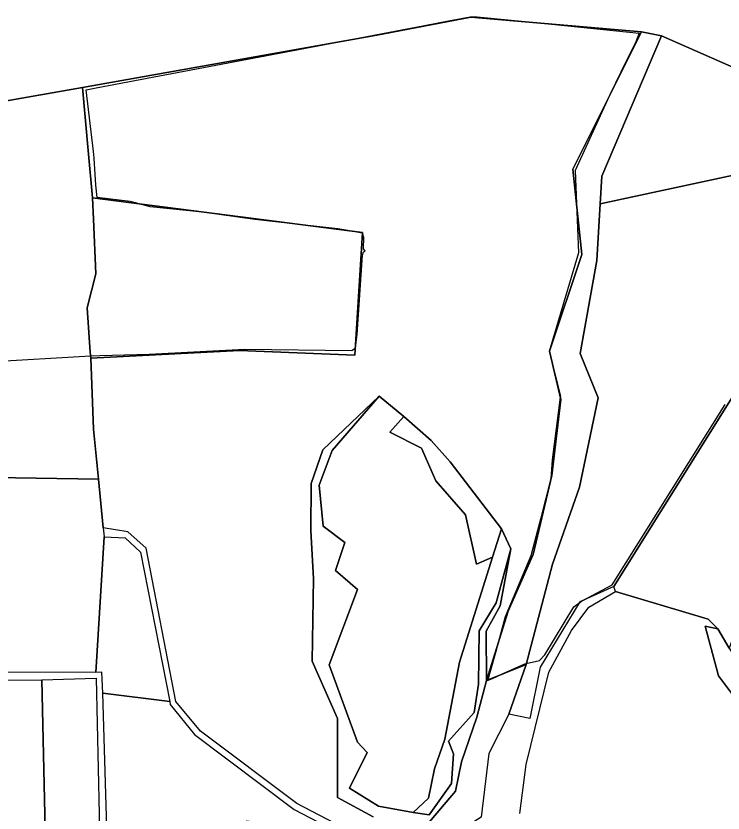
# Model space of a CAD drawing. Extents: x -477304 to -465429, y -1159113 to -1149210.
# Drawn here: x -471945 to -471580.1, y -1153152.5 to -1152741 of the extents above; entities that cross this region are included whole.
import ezdxf

# ---------------------------------------------------------------- set-up
doc = ezdxf.new("R2010")
doc.units = 0
for name, color, linetype in [('BPEJ_s', 7, 'Continuous'), ('PUPFL_s', 7, 'Continuous'), ('trav_porost_s', 7, 'Continuous')]:
    doc.layers.add(name, color=color, linetype=linetype)

msp = doc.modelspace()

# ---------------------------------------------------------------- linework, layer by layer
at = {"layer": 'BPEJ_s'}
for points in [[(-471959.5, -1152919.62), (-471906.44, -1152916.5), (-471901.68, -1152916.22), (-471876.17, -1152915.58), (-471826.86, -1152913.03), (-471771.6, -1152913.67), (-471769.89, -1152912.53), (-471769.83, -1152912.49), (-471769.69, -1152912.39), (-471768.84, -1152905.38), (-471766.07, -1152864.57), (-471765.65, -1152862.87), (-471764.8, -1152862.23), (-471765.65, -1152861.17), (-471765.44, -1152855.43), (-471766.09, -1152853.08), (-471774.68, -1152851.66), (-471778.83, -1152850.97), (-471789.73, -1152849.73), (-471821.76, -1152846.08), (-471848.76, -1152842.25), (-471875.75, -1152839.49), (-471881.43, -1152837.95), (-471882.59, -1152837.64), (-471885.95, -1152836.73), (-471903.05, -1152834.7), (-471903.81, -1152828.44), (-471904.66, -1152814.52), (-471904.87, -1152811.01), (-471908.64, -1152779.09), (-471903.59, -1152778.06), (-471786.46, -1152755.87), (-471734.19, -1152745.97), (-471721.73, -1152743.61), (-471710.6, -1152741.5), (-471706.99, -1152741.5), (-471673.61, -1152744.83), (-471623.34, -1152749.84), (-471625.15, -1152754.47), (-471629.85, -1152764.01), (-471638.55, -1152781.67), (-471639.79, -1152784.39), (-471656.4, -1152820.78), (-471655.71, -1152837.92), (-471654.7, -1152863.29), (-471669.79, -1152914.31), (-471666.3, -1152928.26), (-471664.05, -1152937.26), (-471664.11, -1152937.76), (-471668.3, -1152970.21), (-471668.94, -1152979.77), (-471674.21, -1153000), (-471679.35, -1153019.73), (-471692.53, -1153051.19), (-471696.7, -1153066.52), (-471697.08, -1153067.89), (-471700.61, -1153080.52), (-471701.55, -1153083.89), (-471701.61, -1153084.09), (-471698.78, -1153082.82)], [(-471959.5, -1152919.62), (-471906.44, -1152916.5), (-471901.68, -1152916.22), (-471876.17, -1152915.58), (-471826.86, -1152913.03), (-471771.6, -1152913.67), (-471769.89, -1152912.53), (-471769.83, -1152912.49), (-471769.69, -1152912.39), (-471768.84, -1152905.38), (-471766.07, -1152864.57), (-471765.65, -1152862.87), (-471764.8, -1152862.23), (-471765.65, -1152861.17), (-471765.44, -1152855.43), (-471766.09, -1152853.08), (-471774.68, -1152851.66), (-471778.83, -1152850.97), (-471789.73, -1152849.73), (-471821.76, -1152846.08), (-471848.76, -1152842.25), (-471875.75, -1152839.49), (-471881.43, -1152837.95), (-471882.59, -1152837.64), (-471885.95, -1152836.73), (-471903.05, -1152834.7), (-471903.81, -1152828.44), (-471904.66, -1152814.52), (-471904.87, -1152811.01), (-471908.64, -1152779.09), (-471903.59, -1152778.06), (-471786.46, -1152755.87), (-471734.19, -1152745.97), (-471721.73, -1152743.61), (-471710.6, -1152741.5), (-471706.99, -1152741.5), (-471673.61, -1152744.83), (-471623.34, -1152749.84), (-471625.15, -1152754.47), (-471629.85, -1152764.01), (-471638.55, -1152781.67), (-471639.79, -1152784.39), (-471656.4, -1152820.78), (-471655.71, -1152837.92), (-471654.7, -1152863.29), (-471669.79, -1152914.31), (-471666.3, -1152928.26), (-471664.05, -1152937.26), (-471664.11, -1152937.76), (-471668.3, -1152970.21), (-471668.94, -1152979.77), (-471674.21, -1153000), (-471679.35, -1153019.73), (-471692.53, -1153051.19), (-471696.7, -1153066.52), (-471697.08, -1153067.89), (-471700.61, -1153080.52), (-471701.55, -1153083.89), (-471701.61, -1153084.09), (-471698.78, -1153082.82), (-471696.83, -1153081.95), (-471695.08, -1153081.16), (-471682.33, -1153075.42), (-471681.64, -1153075.26), (-471674.89, -1153073.72), (-471672.13, -1153070.74), (-471657.04, -1153046.09), (-471654.44, -1153044.07), (-471653.21, -1153043.11), (-471652.52, -1153042.74), (-471637.27, -1153034.61), (-471615.62, -1153000), (-471579.03, -1152941.51)], [(-471698.78, -1153082.82), (-471696.83, -1153081.95), (-471695.08, -1153081.16), (-471682.33, -1153075.42), (-471681.64, -1153075.26), (-471674.89, -1153073.72), (-471672.13, -1153070.74), (-471657.04, -1153046.09), (-471654.44, -1153044.07), (-471653.21, -1153043.11), (-471652.52, -1153042.74), (-471637.27, -1153034.61), (-471615.62, -1153000), (-471579.03, -1152941.51)]]:
    msp.add_lwpolyline(points, dxfattribs=at)
at = {"layer": 'PUPFL_s'}
for points in [[(-471489.99, -1152804.97), (-471611.95, -1152751.33), (-471622.26, -1152749.3), (-471710.29, -1152741.64), (-471758.8, -1152750.94), (-471910.69, -1152778.01), (-471938.96, -1152783), (-472006.45, -1152794.8), (-472046.01, -1152799.03), (-472062.58, -1152802.18), (-472092.87, -1152807.14), (-472193.65, -1152801.23), (-472442.37, -1152779.74), (-472468.18, -1152781.93), (-472523.93, -1152793.38), (-472490.63, -1152709.11)], [(-471764.8, -1153165.89), (-471799.97, -1153147.55), (-471849.74, -1153110.19), (-471862.4, -1153094.85), (-471877.84, -1153015.8), (-471887.2, -1153007.28), (-471899.88, -1153005.23), (-471902.43, -1152980.18), (-471904.97, -1152954.24), (-471906.36, -1152917.59), (-471829.57, -1152913.76), (-471770.12, -1152916.11), (-471766.1, -1152852.76), (-471905.42, -1152834.87), (-471907.69, -1152810.42), (-471910.69, -1152778.01), (-471758.8, -1152750.94), (-471710.29, -1152741.64), (-471622.26, -1152749.3), (-471657.59, -1152820.04), (-471652.96, -1152864.14), (-471669.58, -1152914), (-471663.81, -1152939.09), (-471668.43, -1152978.15), (-471678, -1153019.04), (-471690.95, -1153048.21), (-471702.14, -1153084.13), (-471702.25, -1153058.6), (-471695.09, -1153045.44), (-471689.55, -1153016.08), (-471694.34, -1153005.71), (-471720.9, -1152971.26), (-471730.65, -1152960.13), (-471744.89, -1152947.77), (-471757.56, -1152937.28), (-471786.65, -1152964.91), (-471792.55, -1152982.36), (-471792.72, -1153006.73), (-471791.5, -1153031.44), (-471792.17, -1153074.02), (-471779.02, -1153103.7), (-471779.04, -1153144.43), (-471760.67, -1153154.38)], [(-471760.67, -1153154.38), (-471779.04, -1153144.43), (-471779.02, -1153103.7), (-471792.17, -1153074.02), (-471791.5, -1153031.44), (-471792.72, -1153006.73), (-471792.55, -1152982.36), (-471786.65, -1152964.91), (-471757.56, -1152937.28), (-471781.78, -1152965.4), (-471788.57, -1152983.19), (-471786.42, -1153004.39), (-471775.21, -1153012.86), (-471780.04, -1153027.26), (-471768.75, -1153036.99), (-471783.38, -1153075.96), (-471768.76, -1153115.93), (-471763.71, -1153121.24), (-471772.77, -1153139.7), (-471757.93, -1153148.89), (-471740, -1153152.14), (-471731.66, -1153153.41), (-471720.2, -1153137.22), (-471719.14, -1153121.95), (-471721.75, -1153115.38), (-471708.61, -1153100.54), (-471706.37, -1153085.95), (-471705.95, -1153058.46), (-471697.23, -1153043.96), (-471689.55, -1153016.08), (-471695.09, -1153045.44), (-471702.25, -1153058.6), (-471702.14, -1153084.13), (-471707.13, -1153102.95), (-471715.09, -1153126.11), (-471718.23, -1153141.25), (-471733.72, -1153159.45)]]:
    msp.add_lwpolyline(points, dxfattribs=at)
for points in [[(-471622.26, -1152749.3), (-471611.95, -1152751.33), (-471642.63, -1152823.75), (-471643.52, -1152838.03), (-471645.23, -1152867.2), (-471653.81, -1152915.3), (-471644.61, -1152938.2), (-471654.18, -1152984.31), (-471668.18, -1153023.96), (-471681.77, -1153075.75), (-471702.14, -1153084.13), (-471690.95, -1153048.21), (-471678, -1153019.04), (-471668.43, -1152978.15), (-471663.81, -1152939.09), (-471669.58, -1152914), (-471652.96, -1152864.14), (-471657.59, -1152820.04)], [(-471643.52, -1152838.03), (-471642.63, -1152823.75), (-471611.95, -1152751.33), (-471489.99, -1152804.97)], [(-472046.01, -1152799.03), (-472006.45, -1152794.8), (-471938.96, -1152783), (-471910.69, -1152778.01), (-471907.69, -1152810.42), (-471905.42, -1152834.87), (-471904.93, -1152845.96), (-471903.74, -1152874.16), (-471908.27, -1152891.66), (-471906.59, -1152914.58), (-471906.36, -1152917.59), (-471904.97, -1152954.24), (-471902.43, -1152980.18), (-472020.35, -1152978.18), (-472060.96, -1152967.8), (-472050.38, -1152868.6)], [(-471668.18, -1153023.96), (-471654.18, -1152984.31), (-471644.61, -1152938.2), (-471653.81, -1152915.3), (-471645.23, -1152867.2), (-471643.52, -1152838.03), (-471489.99, -1152804.97), (-471482.73, -1152807.6), (-471488.6, -1152823.68), (-471536.43, -1152837.82), (-471537.02, -1152876.56), (-471636.48, -1153035.49), (-471654.06, -1153043.44), (-471674.52, -1153077.19), (-471679.83, -1153103.66), (-471690.63, -1153101.37), (-471681.77, -1153075.75)], [(-471540.08, -1152966.56), (-471556.58, -1153011.63), (-471566.21, -1153037.92), (-471576.97, -1153067.29), (-471582.77, -1153057.4), (-471587.85, -1153052.41), (-471635.54, -1153038.18), (-471636.48, -1153035.49), (-471537.02, -1152876.56), (-471536.43, -1152837.82), (-471488.6, -1152823.68), (-471506.22, -1152873.12), (-471521.83, -1152916.72), (-471527.58, -1152932.43)], [(-471908.27, -1152891.66), (-471903.74, -1152874.16), (-471904.93, -1152845.96), (-471905.42, -1152834.87), (-471766.1, -1152852.76), (-471770.12, -1152916.11), (-471829.57, -1152913.76), (-471906.36, -1152917.59), (-471906.59, -1152914.58)], [(-471720.9, -1152971.26), (-471694.34, -1153005.71), (-471699.1, -1153020.37), (-471707.29, -1153023.98), (-471713.08, -1152998.55), (-471728.3, -1152981.03), (-471735.73, -1152964.07), (-471752.12, -1152955.92), (-471744.89, -1152947.77), (-471730.65, -1152960.13)], [(-471899.88, -1153005.23), (-471899.4, -1153009.9), (-471903.66, -1153079.88), (-471989.83, -1153079.73), (-472020.35, -1152978.18), (-471902.43, -1152980.18)], [(-471731.66, -1153153.41), (-471740, -1153152.14), (-471732.16, -1153144.81), (-471729, -1153129.63), (-471723.61, -1153114.37), (-471716.15, -1153074.65), (-471699.1, -1153020.37), (-471694.34, -1153005.71), (-471689.55, -1153016.08), (-471697.23, -1153043.96), (-471705.95, -1153058.46), (-471706.37, -1153085.95), (-471708.61, -1153100.54), (-471721.75, -1153115.38), (-471719.14, -1153121.95), (-471720.2, -1153137.22)], [(-471900.2, -1153090.63), (-471900.62, -1153079.79), (-471903.66, -1153079.88), (-471899.4, -1153009.9), (-471888.67, -1153010.48), (-471880.75, -1153017.82), (-471865.58, -1153094.97)], [(-471582.77, -1153057.4), (-471576.97, -1153067.29), (-471565.77, -1153085.55), (-471552.7, -1153106.85), (-471532.83, -1153139.24), (-471568.97, -1153099.47), (-471582.54, -1153081.71), (-471589.4, -1153055.96)], [(-471700.9, -1153121.77), (-471704.93, -1153154.5), (-471719.63, -1153164.08), (-471737.21, -1153199.24), (-471753.96, -1153245.07), (-471754.21, -1153257.28), (-471756.53, -1153266.86), (-471762.74, -1153265.92), (-471760.54, -1153262.93), (-471756.56, -1153239.62), (-471755.05, -1153185.18), (-471733.72, -1153159.45), (-471718.23, -1153141.25), (-471715.09, -1153126.11), (-471707.13, -1153102.95), (-471702.14, -1153084.13), (-471681.77, -1153075.75), (-471690.63, -1153101.37)], [(-471929.62, -1153168.67), (-471931.66, -1153083.65), (-471903.59, -1153082.83), (-471901.49, -1153176.39)], [(-471801.4, -1153150.67), (-471780.9, -1153161.25), (-471767.08, -1153168.33), (-471758.67, -1153185.78), (-471759.88, -1153230.47), (-471763.4, -1153234.92), (-471765.1, -1153230.38), (-471765.46, -1153230.52), (-471765.66, -1153229.81), (-471768.31, -1153202.16), (-471781.47, -1153163.44), (-471793.53, -1153160.25), (-471826.19, -1153156.69), (-471826.76, -1153162.08), (-471841.4, -1153176.01), (-471861.4, -1153184.65), (-471897.55, -1153177.49), (-471900.2, -1153090.63), (-471865.58, -1153094.97), (-471865.35, -1153096.36), (-471852.81, -1153111.92)]]:
    msp.add_lwpolyline(points, close=True, dxfattribs=at)
at = {"layer": 'trav_porost_s'}
for points in [[(-471781.78, -1152965.4), (-471757.56, -1152937.28), (-471744.89, -1152947.77), (-471752.12, -1152955.92), (-471735.73, -1152964.07), (-471728.3, -1152981.03), (-471713.08, -1152998.55), (-471707.29, -1153023.98), (-471699.1, -1153020.37), (-471716.15, -1153074.65), (-471723.61, -1153114.37), (-471729, -1153129.63), (-471732.16, -1153144.81), (-471740, -1153152.14), (-471757.93, -1153148.89), (-471772.77, -1153139.7), (-471763.71, -1153121.24), (-471768.76, -1153115.93), (-471783.38, -1153075.96), (-471768.75, -1153036.99), (-471780.04, -1153027.26), (-471775.21, -1153012.86), (-471786.42, -1153004.39), (-471788.57, -1152983.19)], [(-472037.23, -1153176.33), (-472039.31, -1153148.66), (-472045.62, -1153140.01), (-472042.96, -1153127.43), (-472121.74, -1153123.88), (-472148.64, -1153122.47), (-472126.35, -1153104.62), (-472118.41, -1153088.65), (-472108.74, -1153069.2), (-472107.23, -1153065.78), (-472025.06, -1153084.11), (-471931.66, -1153083.65), (-471929.62, -1153168.67), (-471935.19, -1153181.89), (-471942.19, -1153198.49), (-471933.83, -1153207.33), (-471917.7, -1153217.13), (-471919.47, -1153226.9), (-471923.26, -1153226.47), (-471927.6, -1153225.69), (-471934.26, -1153221.29), (-471953.26, -1153210.41), (-471985.75, -1153193.11)]]:
    msp.add_lwpolyline(points, close=True, dxfattribs=at)
msp.add_lwpolyline([(-471685.04, -1153152.77), (-471681.71, -1153127.39), (-471670.01, -1153079.81), (-471658.31, -1153058.26), (-471649.36, -1153046.27), (-471635.54, -1153038.18), (-471587.85, -1153052.41), (-471582.77, -1153057.4), (-471589.4, -1153055.96), (-471582.54, -1153081.71), (-471568.97, -1153099.47)], dxfattribs=at)

doc.saveas('drawing.dxf')
